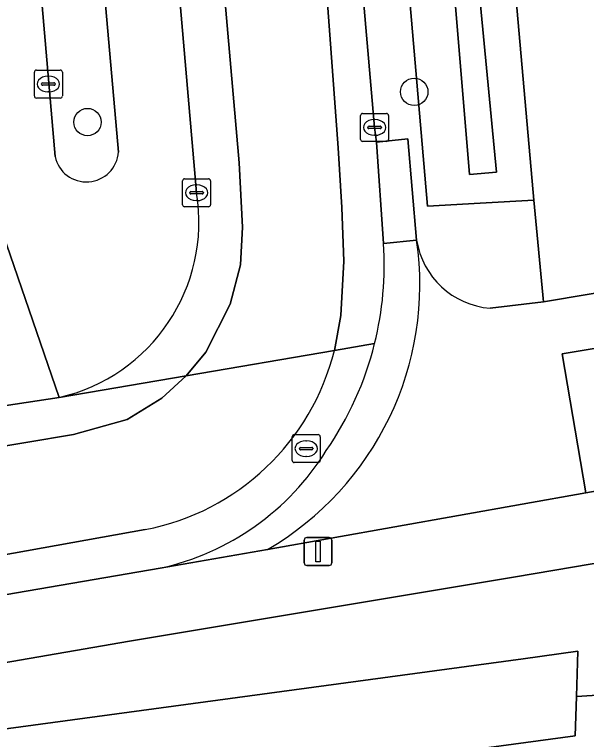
# Model space of a CAD drawing. Extents: x 163426 to 164192, y 380329 to 381641.
# Drawn here: x 163953.37 to 163973.79, y 381057.18 to 381083.09 of the extents above; entities that cross this region are included whole.
import ezdxf

# ---------------------------------------------------------------- set-up
doc = ezdxf.new("R2010")
doc.units = 0
for name, color, linetype in [('IMGEO_Boom', 7, 'Continuous'), ('IMGEO_Erf', 7, 'Continuous'), ('IMGEO_Groenvoorziening', 7, 'Continuous'), ('IMGEO_Kolk', 7, 'Continuous'), ('IMGEO_Lichtmast', 7, 'Continuous'), ('IMGEO_Oever', 7, 'Continuous'), ('IMGEO_Rijbaan_lokaal_gesloten', 7, 'Continuous'), ('IMGEO_Rijbaan_lokaal_open', 7, 'Continuous'), ('IMGEO_Rioolput', 7, 'Continuous'), ('IMGEO_Voetpad_open', 7, 'Continuous'), ('IMGEO_Waterloop', 7, 'Continuous')]:
    doc.layers.add(name, color=color, linetype=linetype)

msp = doc.modelspace()

# ---------------------------------------------------------------- linework, layer by layer
at = {"layer": 'IMGEO_Boom'}
for centre in [(163967.638, 381080.323), (163955.972, 381079.245)]:
    msp.add_circle(centre, 0.489, dxfattribs=at)
at = {"layer": 'IMGEO_Erf'}
for points in [[(163961.817, 381200.643), (163962.771, 381190.236), (163963.697, 381178.866), (163963.756, 381177.811), (163964.997, 381177.914), (163965.387, 381173.121), (163964.024, 381173.01), (163964.061, 381172.354), (163964.083, 381172.104), (163967.761, 381130.27), (163968.638, 381130.341), (163968.718, 381129.364), (163969.263, 381129.408), (163970.115, 381120.734), (163970.049, 381119.228), (163968.143, 381119.133), (163971.906, 381076.452), (163972.254, 381072.823), (163985.726, 381075.085)], [(163985.881, 381065.478), (163983.854, 381065.112), (163984.176, 381061.429), (163980.662, 381061.081), (163975.886, 381060.609), (163976.037, 381058.881), (163973.427, 381058.717), (163973.385, 381057.316), (163938.396, 381052.589), (163936.474, 381048.305), (163965.302, 381009.415), (163968.142, 381005.578), (163988.801, 381010.675), (164000, 381012.925), (164008.796, 381014.693), (164009.7, 381016.026), (164011.181, 381014.28), (164018.059, 381014.961)]]:
    msp.add_lwpolyline(points, dxfattribs=at)
at = {"layer": 'IMGEO_Groenvoorziening'}
for points in [[(163971.906, 381076.452), (163969.993, 381076.343), (163968.112, 381076.236), (163964.442, 381118.892), (163963.863, 381120.205), (163962.695, 381120.123), (163963.894, 381105.867), (163965.151, 381091.44), (163966.221, 381079.053), (163966.291, 381078.527), (163967.404, 381078.64), (163967.724, 381075.029)], [(163957.078, 381078.175), (163955.063, 381100.999), (163952.836, 381100.806), (163954.813, 381078.012)], [(163970.346, 381072.593), (163972.254, 381072.823), (163971.906, 381076.452)], [(163975.886, 381060.609), (163980.662, 381061.081), (163980.593, 381061.81), (163977.128, 381061.219), (163976.661, 381063.908), (163971.248, 381063.001), (163957.475, 381060.692), (163930.805, 381056.087)], [(163929.685, 381053.658), (163931.981, 381050.546), (163933.77, 381048.138), (163936.474, 381048.305), (163938.396, 381052.589), (163936.002, 381052.266), (163935.728, 381053.26), (163935.208, 381055.15), (163971.524, 381060.07), (163973.475, 381060.334), (163973.427, 381058.717), (163976.037, 381058.881), (163975.886, 381060.609)]]:
    msp.add_lwpolyline(points, dxfattribs=at)
for centre, radius, start, end in [((163955.934, 381078.254), 1.147, 192.1731, 356.0593), ((163970.582, 381075.476), 2.893, 188.896, 265.316)]:
    msp.add_arc(centre, radius, start, end, dxfattribs=at)
at = {"layer": 'IMGEO_Kolk'}
for p, q in [((163954.074, 381080.176), (163954.074, 381081.028)), ((163954.149, 381081.102), (163955.001, 381081.102)), ((163954.562, 381080.882), (163954.587, 381080.882)), ((163955.075, 381081.028), (163955.075, 381080.176)), ((163954.333, 381080.596), (163954.333, 381080.608)), ((163954.376, 381080.645), (163954.774, 381080.645)), ((163954.817, 381080.608), (163954.817, 381080.596)), ((163954.771, 381080.559), (163954.373, 381080.559)), ((163955.001, 381080.102), (163954.149, 381080.102)), ((163954.585, 381080.322), (163954.56, 381080.322)), ((163965.721, 381078.627), (163965.721, 381079.479)), ((163965.796, 381079.553), (163966.648, 381079.553)), ((163966.209, 381079.333), (163966.234, 381079.333)), ((163966.722, 381079.479), (163966.722, 381078.627)), ((163965.98, 381079.047), (163965.98, 381079.059)), ((163966.023, 381079.096), (163966.421, 381079.096)), ((163966.464, 381079.059), (163966.464, 381079.047)), ((163966.418, 381079.01), (163966.02, 381079.01)), ((163966.648, 381078.553), (163965.796, 381078.553)), ((163966.232, 381078.773), (163966.207, 381078.773)), ((163959.365, 381076.292), (163959.365, 381077.144)), ((163959.44, 381077.218), (163960.292, 381077.218)), ((163959.853, 381076.998), (163959.878, 381076.998)), ((163960.366, 381077.144), (163960.366, 381076.292)), ((163959.624, 381076.712), (163959.624, 381076.724)), ((163959.667, 381076.761), (163960.065, 381076.761)), ((163960.108, 381076.724), (163960.108, 381076.712)), ((163960.062, 381076.675), (163959.664, 381076.675)), ((163960.292, 381076.218), (163959.44, 381076.218)), ((163959.876, 381076.438), (163959.851, 381076.438))]:
    msp.add_line(p, q, dxfattribs=at)
for points in [[(163954.074, 381080.176), (163954.074, 381081.028)], [(163954.149, 381081.102), (163955.001, 381081.102)], [(163955.075, 381081.028), (163955.075, 381080.176)], [(163955.001, 381080.102), (163954.149, 381080.102)], [(163965.721, 381078.627), (163965.721, 381079.479)], [(163965.796, 381079.553), (163966.648, 381079.553)], [(163966.722, 381079.479), (163966.722, 381078.627)], [(163966.648, 381078.553), (163965.796, 381078.553)], [(163959.365, 381076.292), (163959.365, 381077.144)], [(163959.44, 381077.218), (163960.292, 381077.218)], [(163960.366, 381077.144), (163960.366, 381076.292)], [(163960.292, 381076.218), (163959.44, 381076.218)]]:
    msp.add_lwpolyline(points, dxfattribs=at)
for centre, radius, start, end in [((163954.151, 381081.026), 0.0765, 91.552, 178.448), ((163954.151, 381081.026), 0.0765, 91.552, 178.448), ((163954.999, 381081.026), 0.0765, 1.552, 88.448), ((163954.999, 381081.026), 0.0765, 1.552, 88.448), ((163954.373, 381080.605), 0.0403, 85.8775, 175.7526), ((163954.778, 381080.607), 0.0386, 1.7309, 96.639), ((163954.37, 381080.595), 0.0366, 178.938, 274.7102), ((163954.774, 381080.602), 0.043, 264.8664, 352.4533), ((163954.151, 381080.178), 0.0765, 181.552, 268.448), ((163954.151, 381080.178), 0.0765, 181.552, 268.448), ((163954.999, 381080.178), 0.0765, 271.552, 358.448), ((163954.999, 381080.178), 0.0765, 271.552, 358.448), ((163965.798, 381079.477), 0.0765, 91.552, 178.448), ((163965.798, 381079.477), 0.0765, 91.552, 178.448), ((163966.646, 381079.477), 0.0765, 1.552, 88.448), ((163966.646, 381079.477), 0.0765, 1.552, 88.448), ((163966.02, 381079.056), 0.0403, 85.8775, 175.7526), ((163966.425, 381079.058), 0.0386, 1.7309, 96.639), ((163966.017, 381079.046), 0.0366, 178.938, 274.7102), ((163966.421, 381079.053), 0.043, 264.8664, 352.4533), ((163965.798, 381078.629), 0.0765, 181.552, 268.448), ((163965.798, 381078.629), 0.0765, 181.552, 268.448), ((163966.646, 381078.629), 0.0765, 271.552, 358.448), ((163966.646, 381078.629), 0.0765, 271.552, 358.448), ((163959.442, 381077.142), 0.0765, 91.552, 178.448), ((163959.442, 381077.142), 0.0765, 91.552, 178.448), ((163960.29, 381077.142), 0.0765, 1.552, 88.448), ((163960.29, 381077.142), 0.0765, 1.552, 88.448), ((163959.664, 381076.721), 0.0403, 85.8775, 175.7526), ((163960.069, 381076.723), 0.0386, 1.7309, 96.639), ((163959.661, 381076.711), 0.0366, 178.938, 274.7102), ((163960.065, 381076.718), 0.043, 264.8664, 352.4533), ((163959.442, 381076.294), 0.0765, 181.552, 268.448), ((163959.442, 381076.294), 0.0765, 181.552, 268.448), ((163960.29, 381076.294), 0.0765, 271.552, 358.448), ((163960.29, 381076.294), 0.0765, 271.552, 358.448)]:
    msp.add_arc(centre, radius, start, end, dxfattribs=at)
for centre, major_axis, ratio, start_param, end_param in [((163954.561, 381080.602), (-0.387, 0.002), 0.722429, 4.712389, 7.853982), ((163954.586, 381080.602), (-0.39, 0.002), 0.717154, 1.570796, 4.712389), ((163966.208, 381079.053), (-0.387, 0.002), 0.722429, 4.712389, 7.853982), ((163966.233, 381079.053), (-0.39, 0.002), 0.717154, 1.570796, 4.712389), ((163959.852, 381076.718), (-0.387, 0.002), 0.722429, 4.712389, 7.853982), ((163959.877, 381076.718), (-0.39, 0.002), 0.717154, 1.570796, 4.712389)]:
    msp.add_ellipse(centre, major_axis=major_axis, ratio=ratio, start_param=start_param, end_param=end_param, dxfattribs=at)
at = {"layer": 'IMGEO_Lichtmast'}
for p, q in [((163963.706, 381063.501), (163963.706, 381064.301)), ((163963.706, 381064.301), (163963.706, 381063.501)), ((163963.806, 381064.401), (163964.596, 381064.401)), ((163964.596, 381064.401), (163963.806, 381064.401)), ((163964.696, 381064.301), (163964.696, 381063.501)), ((163964.696, 381063.501), (163964.696, 381064.301)), ((163964.596, 381063.401), (163963.806, 381063.401)), ((163963.806, 381063.401), (163964.596, 381063.401))]:
    msp.add_line(p, q, dxfattribs=at)
msp.add_lwpolyline([(163964.126, 381064.276), (163964.276, 381064.276), (163964.276, 381063.526), (163964.126, 381063.526), (163964.126, 381064.276)], dxfattribs=at)
for centre, start, end in [((163963.806, 381064.301), 90, 180), ((163963.806, 381064.301), 90, 180), ((163964.596, 381064.301), 0, 90), ((163964.596, 381064.301), 360, 90), ((163963.806, 381063.501), 180, 270), ((163963.806, 381063.501), 180, 270), ((163964.596, 381063.501), 270, 0), ((163964.596, 381063.501), 270, 0)]:
    msp.add_arc(centre, 0.1, start, end, dxfattribs=at)
at = {"layer": 'IMGEO_Oever'}
for points in [[(163968.143, 381119.133), (163964.442, 381118.892), (163968.112, 381076.236), (163969.993, 381076.343), (163971.906, 381076.452)], [(163967.192, 381117.614), (163968.958, 381094.37), (163970.58, 381077.45), (163969.615, 381077.368), (163967.603, 381101.577), (163966.268, 381117.573)]]:
    msp.add_lwpolyline(points, close=True, dxfattribs=at)
at = {"layer": 'IMGEO_Rijbaan_lokaal_gesloten'}
for points in [[(163960.923, 381140.74), (163959.779, 381154.151), (163958.314, 381171.564), (163958.236, 381172.53), (163957.826, 381177.285), (163957.231, 381184.017), (163955.843, 381200.674), (163954.392, 381200.62), (163955.126, 381192.205), (163958.43, 381156.155), (163959.243, 381147.473), (163959.343, 381147.482), (163959.542, 381145.211), (163959.405, 381145.199), (163959.729, 381140.623), (163960.734, 381129.362), (163961.605, 381116.392), (163964.519, 381083.831), (163964.92, 381078.32), (163965.055, 381076.189), (163965.123, 381074.279), (163965.022, 381072.335), (163964.785, 381071.085), (163966.223, 381071.331)], [(163954.955, 381069.405), (163959.492, 381070.181), (163960.198, 381071.028), (163961.069, 381072.737), (163961.437, 381074.145), (163961.505, 381075.485), (163961.39, 381077.786), (163958.336, 381112.694), (163956.194, 381138.505), (163955.706, 381144.875), (163955.139, 381144.825), (163954.94, 381147.096), (163955.532, 381147.148), (163953.356, 381172.452), (163951.421, 381194.676), (163951.02, 381200.319), (163949.339, 381200.263), (163958.804, 381089.012), (163959.792, 381077.545), (163959.864, 381076.711)], [(163966.542, 381074.908), (163966.291, 381078.527), (163966.221, 381079.053), (163965.151, 381091.44), (163963.894, 381105.867), (163962.695, 381120.123), (163962.336, 381124.306), (163961.937, 381128.781), (163960.923, 381140.74)], [(163956.194, 381138.505), (163958.336, 381112.694), (163961.39, 381077.786), (163961.505, 381075.485), (163961.437, 381074.145), (163961.069, 381072.737), (163960.198, 381071.028), (163959.492, 381070.181), (163964.785, 381071.085), (163965.022, 381072.335), (163965.123, 381074.279), (163965.055, 381076.189), (163964.92, 381078.32), (163964.519, 381083.831), (163961.605, 381116.392), (163960.734, 381129.362)]]:
    msp.add_lwpolyline(points, dxfattribs=at)
for centre, radius, start, end in [((163953.527, 381075.667), 6.422, 282.8467, 9.3579), ((163954.905, 381074.143), 11.662, 346.0468, 3.7608)]:
    msp.add_arc(centre, radius, start, end, dxfattribs=at)
at = {"layer": 'IMGEO_Rijbaan_lokaal_open'}
for points in [[(163984.255, 381072.852), (163972.918, 381070.962), (163973.765, 381065.996), (163978.296, 381066.796), (163983.394, 381067.628), (163985.768, 381068.033)], [(163966.223, 381071.331), (163964.785, 381071.085)], [(163964.785, 381071.085), (163959.492, 381070.181), (163958.625, 381069.383), (163957.385, 381068.612), (163955.476, 381068.076), (163952.059, 381067.506), (163934.94, 381064.507), (163927.101, 381062.998), (163922.411, 381061.926), (163922.056, 381061.604), (163924.4, 381058.441), (163925.804, 381058.955), (163928.454, 381059.539), (163951.197, 381063.463), (163958.036, 381064.684)], [(163921.069, 381062.936), (163922.056, 381061.604), (163922.411, 381061.926), (163927.101, 381062.998), (163934.94, 381064.507), (163952.059, 381067.506), (163955.476, 381068.076), (163957.385, 381068.612), (163958.625, 381069.383), (163959.492, 381070.181), (163954.955, 381069.405), (163952.994, 381069.1), (163952.882, 381069.081), (163937.909, 381066.493), (163937.438, 381066.412), (163932.255, 381065.455), (163931.72, 381065.356), (163928.024, 381064.714), (163925.468, 381064.311)], [(163958.036, 381064.684), (163951.197, 381063.463), (163928.454, 381059.539), (163925.804, 381058.955), (163924.4, 381058.441), (163925.267, 381057.271), (163927.518, 381057.946), (163928.198, 381058.083), (163958.565, 381063.301)]]:
    msp.add_lwpolyline(points, dxfattribs=at)
for centre, radius, start, end in [((163954.888, 381074.144), 11.679, 325.3637, 346.0626), ((163956.391, 381073.177), 8.651, 280.9639, 346.0043), ((163956.391, 381073.177), 8.651, 280.9639, 346.0043), ((163956.524, 381072.467), 9.39, 282.5537, 328.1095)]:
    msp.add_arc(centre, radius, start, end, dxfattribs=at)
at = {"layer": 'IMGEO_Rioolput'}
for p, q in [((163963.28, 381067.151), (163963.28, 381068.003)), ((163963.355, 381068.077), (163964.207, 381068.077)), ((163964.281, 381068.003), (163964.281, 381067.151)), ((163963.768, 381067.857), (163963.793, 381067.857)), ((163963.539, 381067.571), (163963.539, 381067.583)), ((163963.977, 381067.534), (163963.579, 381067.534)), ((163963.582, 381067.62), (163963.98, 381067.62)), ((163964.023, 381067.583), (163964.023, 381067.571)), ((163963.791, 381067.297), (163963.766, 381067.297)), ((163964.207, 381067.077), (163963.355, 381067.077))]:
    msp.add_line(p, q, dxfattribs=at)
for points in [[(163963.28, 381067.151), (163963.28, 381068.003)], [(163963.355, 381068.077), (163964.207, 381068.077)], [(163964.281, 381068.003), (163964.281, 381067.151)], [(163964.207, 381067.077), (163963.355, 381067.077)]]:
    msp.add_lwpolyline(points, dxfattribs=at)
for centre, radius, start, end in [((163963.357, 381068.001), 0.0765, 91.552, 178.448), ((163963.357, 381068.001), 0.0765, 91.552, 178.448), ((163964.205, 381068.001), 0.0765, 1.552, 88.448), ((163964.205, 381068.001), 0.0765, 1.552, 88.448), ((163963.579, 381067.58), 0.0403, 85.8775, 175.7526), ((163963.576, 381067.57), 0.0366, 178.938, 274.7102), ((163963.98, 381067.577), 0.043, 264.8664, 352.4533), ((163963.984, 381067.582), 0.0386, 1.7309, 96.639), ((163963.357, 381067.153), 0.0765, 181.552, 268.448), ((163963.357, 381067.153), 0.0765, 181.552, 268.448), ((163964.205, 381067.153), 0.0765, 271.552, 358.448), ((163964.205, 381067.153), 0.0765, 271.552, 358.448)]:
    msp.add_arc(centre, radius, start, end, dxfattribs=at)
for centre, major_axis, ratio, start_param, end_param in [((163963.767, 381067.577), (-0.387, 0.002), 0.722429, 4.712389, 7.853982), ((163963.792, 381067.577), (-0.39, 0.002), 0.717154, 1.570796, 4.712389)]:
    msp.add_ellipse(centre, major_axis=major_axis, ratio=ratio, start_param=start_param, end_param=end_param, dxfattribs=at)
at = {"layer": 'IMGEO_Voetpad_open'}
for points in [[(163942.458, 381205.65), (163941.323, 381205.509), (163940.722, 381205.435), (163941.853, 381200.072), (163942.036, 381199.692), (163952.531, 381076.448), (163954.955, 381069.405)], [(163952.882, 381069.081), (163952.994, 381069.1), (163954.955, 381069.405), (163952.531, 381076.448), (163917.592, 381070.453), (163901.342, 381092.521), (163899.274, 381095.308), (163898.019, 381097.05), (163882.295, 381118.226)], [(163954.813, 381078.012), (163952.836, 381100.806), (163955.063, 381100.999), (163957.078, 381078.175)], [(163959.864, 381076.711), (163959.792, 381077.545), (163958.804, 381089.012)], [(163967.724, 381075.029), (163966.542, 381074.908)], [(163985.726, 381075.085), (163972.254, 381072.823), (163970.346, 381072.593)], [(163962.395, 381063.969), (163973.765, 381065.996), (163972.918, 381070.962), (163984.255, 381072.852)], [(163985.768, 381068.033), (163983.394, 381067.628), (163978.296, 381066.796), (163973.765, 381065.996), (163962.395, 381063.969), (163958.565, 381063.301), (163928.198, 381058.083), (163928.393, 381057.003)], [(163925.556, 381056.187), (163930.805, 381056.087), (163957.475, 381060.692), (163971.248, 381063.001), (163976.661, 381063.908), (163980.336, 381064.524), (163983.854, 381065.112), (163985.881, 381065.478)], [(163958.565, 381063.301), (163962.395, 381063.969)]]:
    msp.add_lwpolyline(points, dxfattribs=at)
msp.add_lwpolyline([(163967.404, 381078.64), (163966.291, 381078.527), (163966.542, 381074.908), (163967.724, 381075.029)], close=True, dxfattribs=at)
for centre, radius, start, end in [((163955.934, 381078.254), 1.147, 192.1731, 356.0593), ((163953.527, 381075.667), 6.422, 282.8467, 9.3579), ((163956.861, 381073.449), 10.977, 300.2741, 8.2739), ((163956.861, 381073.449), 10.977, 300.2741, 8.2739), ((163954.905, 381074.143), 11.662, 346.0468, 3.7608), ((163970.582, 381075.476), 2.893, 188.896, 265.316), ((163954.888, 381074.144), 11.679, 325.3637, 346.0626), ((163956.524, 381072.467), 9.39, 282.5537, 328.1095)]:
    msp.add_arc(centre, radius, start, end, dxfattribs=at)
at = {"layer": 'IMGEO_Waterloop'}
for points in [[(163967.192, 381117.614), (163966.268, 381117.573), (163967.603, 381101.577), (163969.615, 381077.368), (163970.58, 381077.45), (163968.958, 381094.37)], [(163973.385, 381057.316), (163973.427, 381058.717), (163973.475, 381060.334), (163971.524, 381060.07), (163935.208, 381055.15), (163935.728, 381053.26), (163936.002, 381052.266), (163938.396, 381052.589)]]:
    msp.add_lwpolyline(points, close=True, dxfattribs=at)

doc.saveas('drawing.dxf')
